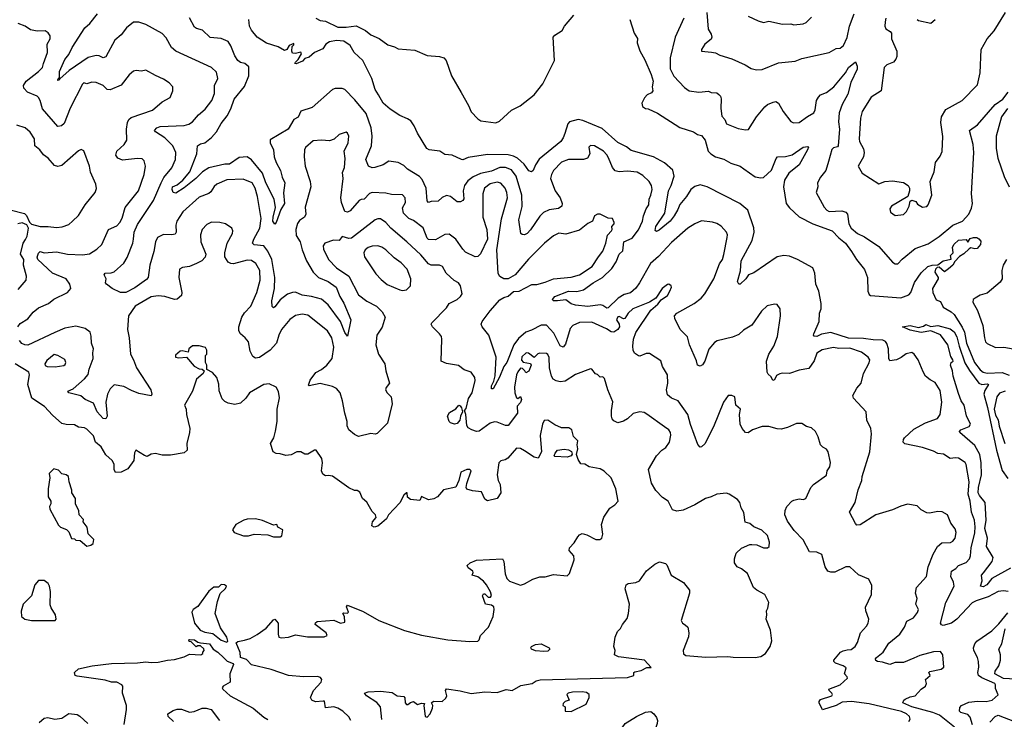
# Model space of a CAD drawing. Extents: x 1690054 to 1842981, y 782881 to 914114.
# Tile 559 of 656: x 1803037 to 1810210, y 840625 to 845723. Entities that reach past the tile are written whole.
import ezdxf

# ---------------------------------------------------------------- set-up
doc = ezdxf.new("R2010")
doc.units = 0

msp = doc.modelspace()

# ---------------------------------------------------------------- linework, layer by layer
at = {"layer": '0CON10XD'}
for points in [[(1803865.2, 844125), (1803870.6, 844175), (1803895, 844229.6), (1804012.5, 844405), (1804067, 844535), (1804087.8, 844572.2), (1804145.6, 844644.4), (1804172.1, 844705), (1804175.4, 844755), (1804151.5, 844805), (1804095, 844863.2), (1804025.8, 844905), (1804019.2, 844915), (1804035.8, 844935), (1804061.2, 844945), (1804235, 844951.5), (1804269.2, 844960.8), (1804295, 844977.8), (1804339.1, 845030.9), (1804387.5, 845072.5), (1804437.3, 845135), (1804455.6, 845185), (1804455.4, 845245), (1804481.4, 845295), (1804471.1, 845341.1), (1804433.8, 845373.8), (1804173.3, 845493.3), (1804141.7, 845521.7), (1804105, 845591.2), (1804075, 845622.5), (1803955, 845687.5), (1803905, 845705.7), (1803865, 845704.3), (1803815.3, 845664.7), (1803775, 845612.9), (1803730.8, 845575), (1803665, 845453.3), (1803645, 845445.8), (1803615, 845460.7), (1803595, 845463.3), (1803535, 845448.8), (1803396.2, 845353.8), (1803328.3, 845291.7), (1803325, 845282.5), (1803315, 845280), (1803313.8, 845285), (1803327.5, 845302.5), (1803325.8, 845345), (1803366.3, 845433.6), (1803395, 845469.2), (1803420.2, 845519.8), (1803512.4, 845665), (1803547.3, 845695), (1803604.5, 845765)], [(1808043.7, 845776.3), (1808053.3, 845655), (1808075, 845618.8), (1808079.4, 845595), (1808075, 845582), (1808028, 845545), (1808003.8, 845505), (1808003.3, 845495), (1808076.1, 845486.1), (1808105, 845481.2), (1808137.5, 845465), (1808225, 845437.1), (1808321.2, 845395), (1808365, 845367.5), (1808405, 845358), (1808445, 845359.2), (1808565, 845410), (1808685, 845421.9), (1808735, 845440), (1808935, 845484.4), (1808985, 845513.1), (1809015, 845515.6), (1809038.2, 845535), (1809065, 845592.5), (1809082.4, 845675), (1809115.4, 845765)], [(1809345.6, 845735), (1809342.2, 845707.8), (1809340, 845675), (1809345.8, 845655.8), (1809377.9, 845637.9), (1809387.5, 845625), (1809388.1, 845585), (1809425.8, 845495), (1809426, 845455), (1809418.8, 845435), (1809402, 845415), (1809354.6, 845395.4), (1809334.4, 845375), (1809311.9, 845205), (1809240.6, 845159.4), (1809174.3, 845055), (1809161.1, 845005), (1809151.8, 844855), (1809155.6, 844835), (1809183, 844783), (1809188.5, 844755), (1809183.1, 844725), (1809144.2, 844655), (1809174, 844605), (1809295, 844527.5), (1809340, 844545), (1809395, 844548), (1809475, 844536), (1809510, 844515), (1809518.8, 844495), (1809518.8, 844475), (1809507.5, 844435), (1809387.5, 844365), (1809376.7, 844345), (1809381.7, 844321.7), (1809415, 844296.7), (1809475, 844302.9), (1809498.2, 844325), (1809517.8, 844365), (1809525, 844400), (1809535, 844407.5), (1809565, 844397.5), (1809578.3, 844378.3), (1809615, 844356.2), (1809645, 844362.9), (1809655.8, 844375), (1809681.2, 844445), (1809670, 844545), (1809698, 844615), (1809708.3, 844681.7), (1809742.1, 844727.9), (1809756.2, 844763.8), (1809762.8, 844872.8), (1809747.7, 844975), (1809752.7, 845015), (1809785, 845067.8), (1809904, 845135), (1810015, 845248), (1810033.6, 845335), (1810041.2, 845505), (1810084.4, 845585), (1810136.6, 845643.4), (1810219.5, 845775)], [(1803024.3, 843485), (1803039.8, 843510.2), (1803095, 843542.9), (1803135, 843591.2), (1803175, 843624.5), (1803245.7, 843655), (1803285, 843685.5), (1803385, 843734.5), (1803409.2, 843765), (1803402.9, 843795), (1803375.8, 843835), (1803275, 843875.9), (1803169.2, 843975), (1803163.8, 843993.8), (1803175, 844021.2), (1803185, 844033.3), (1803215, 844024.3), (1803305, 844030.9), (1803385.5, 844014.5), (1803495, 844010), (1803545, 844017.8), (1803597.8, 844052.2), (1803634.2, 844085), (1803685, 844193.8), (1803745, 844220), (1803765.4, 844244.6), (1803783.8, 844276.2), (1803805, 844355.8), (1803901.5, 844475), (1803943.5, 844595), (1803952.9, 844655), (1803943.8, 844695), (1803928.6, 844708.6), (1803895, 844711.1), (1803785, 844699.5), (1803752.5, 844715), (1803737.8, 844735), (1803743.8, 844765), (1803799.1, 844815), (1803817.5, 844845), (1803814.5, 844925), (1803821.1, 844975), (1803831.9, 844995), (1803850, 845010), (1804003.3, 845065), (1804075, 845123.8), (1804132.7, 845157.3), (1804153.3, 845205), (1804153.3, 845235), (1804125, 845263.8), (1804085, 845290.8), (1804025, 845316.2), (1803955, 845356.7), (1803925, 845348.8), (1803885, 845354.2), (1803865, 845348), (1803835, 845321.2), (1803775, 845246), (1803695, 845212), (1803675, 845214.3), (1803645, 845242.9), (1803594.2, 845265.8), (1803561.2, 845268.8), (1803525, 845256.7), (1803505, 845262.5), (1803495, 845252.5), (1803405, 845078.8), (1803362, 844968), (1803341.3, 844948.7), (1803315.8, 844944.2), (1803203.5, 845073.5), (1803187.2, 845135), (1803175, 845156.2), (1803165, 845165.3), (1803094, 845194), (1803067, 845225), (1803065.3, 845245), (1803085, 845274.5), (1803175, 845345.6), (1803202.2, 845375), (1803209.5, 845405), (1803240.5, 845485), (1803236.9, 845545), (1803259.2, 845585), (1803258, 845605), (1803245, 845627.5), (1803223, 845643), (1803165, 845639.2), (1803115, 845650.6), (1803077.4, 845677.4), (1803025, 845696.1)], [(1807325.5, 844715.5), (1807315, 844739.2), (1807290, 844765), (1807225, 844804.2), (1807194, 844806), (1807183.8, 844795), (1807190, 844745), (1807173.3, 844715), (1807145, 844705.5), (1807035.5, 844704.5), (1806985, 844684.3), (1806925.5, 844625), (1806910.8, 844595), (1806904.6, 844565), (1806938.9, 844475), (1806974.6, 844424.6), (1806988.1, 844385), (1806987.5, 844365), (1806962.1, 844347.9), (1806893.1, 844336.9), (1806852.1, 844317.9), (1806825, 844291.4), (1806758.8, 844191.2), (1806735, 844165.6), (1806715, 844154.3), (1806697, 844157), (1806688, 844165), (1806673.6, 844265), (1806697.1, 844362.9), (1806695.3, 844445), (1806652.7, 844582.7), (1806618.6, 844628.6), (1806577, 844647), (1806535, 844645.2), (1806475, 844619.4), (1806395, 844601.7), (1806340.9, 844579.1), (1806301.7, 844548.3), (1806277.2, 844515), (1806268, 844475), (1806271.3, 844418.7), (1806264.4, 844405.6), (1806247.5, 844395), (1806225, 844395.7), (1806175, 844434.6), (1806145, 844441.2), (1806115, 844428.2), (1806085, 844400), (1806035, 844397.5), (1806015, 844390.6), (1806004.1, 844404.1), (1805998.2, 844495), (1805968.3, 844558.3), (1805950, 844580), (1805861.9, 844635), (1805835, 844660), (1805795, 844682.2), (1805725, 844691.9), (1805685, 844665.7), (1805625, 844645.6), (1805604.5, 844644.5), (1805578.8, 844655), (1805557.5, 844705), (1805600.4, 844805), (1805605.3, 844875), (1805596.5, 844935), (1805559.9, 845039.9), (1805479.1, 845139.1), (1805404.5, 845214.5), (1805385, 845222.5), (1805335, 845220.9), (1805316.1, 845213.9), (1805167.2, 845082.8), (1805084.2, 845055.8), (1805066.5, 845013.5), (1805033.4, 844996.6), (1804992.1, 844925), (1804862.4, 844847.6), (1804860.9, 844825), (1804885.5, 844775), (1804890, 844725), (1804905, 844682.9), (1804937.3, 844625), (1804948.6, 844575), (1804967.8, 844535), (1804958.1, 844461.9), (1804965.3, 844384.7), (1804939.3, 844340.7), (1804905.5, 844245), (1804895, 844232.9), (1804881.2, 844255), (1804882.9, 844285), (1804900.3, 844355), (1804890.7, 844415), (1804830.4, 844535), (1804804.7, 844605), (1804725, 844701.8), (1804695, 844723.2), (1804635, 844720), (1804565, 844670.7), (1804530.6, 844669.4), (1804415, 844642.8), (1804368.5, 844615), (1804319.1, 844565), (1804235, 844498.5), (1804175, 844460), (1804155, 844463.8), (1804146.5, 844485), (1804148.9, 844505), (1804185, 844520.6), (1804225.7, 844555), (1804276, 844614), (1804326.4, 844745), (1804331.4, 844805), (1804355, 844819.5), (1804385, 844826.7), (1804434.6, 844865.4), (1804469.4, 844905), (1804505, 844967.5), (1804547.9, 845022.1), (1804575.8, 845074.2), (1804598.1, 845145), (1804675, 845236), (1804705.6, 845315), (1804705, 845380), (1804677.5, 845405), (1804645, 845410.8), (1804625, 845426), (1804605, 845459.2), (1804575, 845533.3), (1804555, 845563.3), (1804505.3, 845585.3), (1804425, 845594.4), (1804368, 845648), (1804325, 845660), (1804310, 845670), (1804275, 845736.7)], [(1807008.2, 844895), (1806997.2, 844862.8), (1806978, 844835), (1806822, 844708), (1806793.9, 844666.1), (1806776.7, 844625), (1806765, 844614.3), (1806745, 844620.8), (1806711, 844671), (1806663.9, 844713.9), (1806635, 844728.7), (1806595, 844738.7), (1806445, 844742), (1806305, 844719.5), (1806265, 844702), (1806255, 844703.8), (1806187, 844737), (1806135, 844740.8), (1806096.4, 844766.4), (1806020, 844775), (1806002.5, 844785), (1805935, 844896.7), (1805910.9, 844950.9), (1805885.5, 844985.5), (1805861.7, 845001.7), (1805805, 845024), (1805735, 845071.2), (1805685.7, 845115.7), (1805651.4, 845175), (1805625.7, 845215.7), (1805603.1, 845295), (1805537.1, 845427.1), (1805474.5, 845484.5), (1805444.2, 845534.2), (1805398, 845568), (1805345, 845572.9), (1805295, 845562.3), (1805266.1, 845543.9), (1805245, 845510), (1805185, 845484.4), (1805145, 845450), (1805115, 845441.2), (1805098.1, 845421.9), (1805050.8, 845400.8), (1805042, 845405), (1805046.2, 845415), (1805066.5, 845433.5), (1805090, 845475), (1805085, 845487.5), (1805045, 845476.7), (1805025, 845480), (1805020, 845495), (1805022.5, 845527.5), (1805035, 845540), (1805035, 845550), (1805000, 845535), (1804983, 845507), (1804965, 845500), (1804920, 845525), (1804835, 845551.2), (1804767.5, 845595), (1804725, 845646.7), (1804710, 845675), (1804705.8, 845725.8)], [(1805195, 845734), (1805225, 845718), (1805265, 845712), (1805355, 845670), (1805415, 845669.3), (1805488.7, 845678.7), (1805555.4, 845645.4), (1805595, 845612.9), (1805656.6, 845586.6), (1805719.2, 845539.2), (1805766.6, 845526.6), (1805795, 845510), (1805915, 845502.2), (1806005, 845463.3), (1806095, 845455.6), (1806127.5, 845445), (1806143.8, 845425), (1806182, 845315), (1806253.6, 845193.6), (1806307.3, 845097.3), (1806325, 845051.2), (1806375, 845000), (1806396.7, 844986.7), (1806505, 844972.5), (1806533.1, 844985), (1806620.8, 845065), (1806683.6, 845096.4), (1806785, 845176.2), (1806847.5, 845255), (1806932.9, 845425), (1806924.4, 845595.6), (1806935, 845610), (1806988, 845645), (1807005.6, 845675), (1807072.8, 845757.2)], [(1807481.2, 845725), (1807513.8, 845625), (1807537.3, 845587.3), (1807536, 845555), (1807555, 845497.5), (1807591.7, 845431.7), (1807636.2, 845325), (1807650.7, 845275), (1807644.6, 845234.6), (1807649.2, 845205), (1807639.4, 845190.6), (1807608, 845175), (1807588.6, 845155), (1807570, 845115), (1807575, 845090), (1807595, 845076.2), (1807615, 845074), (1807682.8, 845042.8), (1807845, 844938.6), (1807945.6, 844905.6), (1807975, 844887.5), (1808005, 844878.6), (1808030, 844845), (1808052.5, 844765), (1808072.9, 844745), (1808105, 844723.6), (1808166.2, 844706.2), (1808217.3, 844677.3), (1808285.3, 844655.3), (1808313.3, 844636.7), (1808395, 844577.3), (1808435, 844570), (1808455, 844574.5), (1808513.3, 844626.7), (1808547.2, 844712.8), (1808556.4, 844723.6), (1808615, 844725.4), (1808665, 844738.8), (1808745, 844793.8), (1808778.8, 844798.8), (1808783.3, 844795), (1808777.1, 844775), (1808714.2, 844665), (1808639.1, 844605), (1808608.2, 844555), (1808600.9, 844505), (1808621.2, 844385), (1808645, 844352.2), (1808715, 844287.3), (1808815.7, 844235.7), (1808955.2, 844185.2), (1809003.3, 844133.3), (1809053.7, 844093.7), (1809097.7, 844035), (1809133.1, 843975), (1809191.9, 843901.9), (1809212.3, 843845), (1809214.6, 843745), (1809225, 843721.2), (1809235, 843714.2), (1809455, 843697.5), (1809515, 843718), (1809528, 843735), (1809555, 843807.1), (1809605, 843878.1), (1809652.9, 843925), (1809685, 843935.5), (1809725, 843936), (1809765, 843967.1), (1809822.5, 843977.5), (1809817.5, 844005), (1809837.5, 844025), (1809831.5, 844065), (1809845, 844088.1), (1809875, 844116.4), (1809931.7, 844121.7), (1809945, 844102.5), (1809961.7, 844128.3), (1809985, 844135.7), (1810010, 844135), (1810025, 844127.5), (1810038.3, 844108.3), (1810037.5, 844085), (1810012.5, 844055), (1809995, 844052.5), (1809965, 844060), (1809955, 844054), (1809915, 844016.9), (1809882.5, 843997.5), (1809848.8, 843961.2), (1809834, 843935), (1809802.6, 843907.4), (1809775, 843886), (1809735, 843918.8), (1809721.7, 843918.3), (1809708, 843905), (1809704.4, 843884.4), (1809728.8, 843845), (1809728.8, 843835), (1809687.5, 843765), (1809688.1, 843735), (1809712.3, 843682.3), (1809745, 843668.9), (1809765, 843627.5), (1809823.5, 843595), (1809845, 843574.6), (1809903.6, 843483.6), (1809920.7, 843445), (1809934.2, 843365), (1809993, 843225), (1810035, 843170.7), (1810055, 843154.1), (1810085, 843148.4), (1810195, 843152.6), (1810245, 843132.4)], [(1807875.5, 845735), (1807812.5, 845595), (1807775.4, 845444.6), (1807775.4, 845365), (1807801.5, 845311.5), (1807880.2, 845230.2), (1807915, 845204.4), (1807985, 845195.6), (1808055, 845201.4), (1808075, 845191.9), (1808115, 845189.4), (1808129.3, 845179.3), (1808142, 845165), (1808147.3, 845147.3), (1808143.6, 845076.4), (1808151.5, 845021.5), (1808172.9, 844995), (1808185, 844964.3), (1808271.4, 844931.4), (1808325, 844920), (1808346.3, 844923.7), (1808404.3, 845015), (1808465, 845088.8), (1808485, 845106), (1808525, 845121.2), (1808545, 845126.7), (1808565, 845116), (1808598, 845055), (1808655, 844980.8), (1808675, 844972.9), (1808715, 844973.8), (1808775, 845018.6), (1808821.9, 845045), (1808832.5, 845067.5), (1808841.5, 845135), (1808855, 845159.2), (1808871.2, 845175), (1808915, 845193.5), (1808967.8, 845235), (1809053.3, 845335), (1809075, 845375.8), (1809126, 845416), (1809138.1, 845385), (1809137.2, 845362.8), (1809092.1, 845265), (1809069.3, 845180.7), (1809029.7, 845105), (1809007.3, 845045), (1809002.1, 844977.9), (1809009.2, 844925), (1809000, 844805), (1808993.8, 844796.2), (1808965, 844789.2), (1808953.8, 844776.2), (1808929.6, 844690.4), (1808909.1, 844625), (1808870.6, 844575), (1808850, 844535), (1808851.9, 844505), (1808840, 844465), (1808898.3, 844358.3), (1808917.5, 844335), (1808935, 844324.5), (1809025, 844330), (1809055, 844320.8), (1809068.6, 844305), (1809077.5, 844235), (1809093, 844203), (1809141.4, 844165), (1809190.6, 844140.6), (1809295, 844069.5), (1809395, 843955.8), (1809413.6, 843943.6), (1809435, 843944.3), (1809465, 843978.5), (1809559.2, 844055), (1809655, 844089.4), (1809736.4, 844143.6), (1809834.7, 844225.3), (1809905, 844254.5), (1809951.1, 844305), (1809970.9, 844349.1), (1809977.3, 844385), (1809970.9, 844455), (1809987.1, 844755), (1809982.2, 844815), (1809956.2, 844915), (1810015, 844957.1), (1810143.1, 845105), (1810198.8, 845145), (1810236.7, 845195)], [(1808345, 845748), (1808415.8, 845715.8), (1808455, 845704), (1808495, 845712.5), (1808595, 845691.2), (1808653.6, 845693.6), (1808675.9, 845685.9), (1808745, 845694), (1808767.3, 845702.7), (1808805, 845741.2)], [(1809575, 845724.2), (1809585, 845716.9), (1809675, 845698.9), (1809705, 845724)], [(1810233.1, 845075), (1810190, 845015), (1810149.5, 844875), (1810151.5, 844785), (1810163.4, 844715), (1810209.2, 844580.8), (1810246.4, 844506.4)], [(1810236.8, 841556.8), (1810205, 841561.1), (1810165, 841555.5), (1810092.6, 841517.4), (1810005, 841488.6), (1809975, 841472.4), (1809865, 841355.5), (1809825, 841326.2), (1809765, 841308), (1809752, 841312), (1809746, 841325), (1809783.3, 841475), (1809843.3, 841595), (1809838.5, 841625), (1809820.9, 841665), (1809824.4, 841705), (1809856.3, 841723.7), (1809875, 841746.2), (1809932.7, 841767.3), (1809956.5, 841795), (1809963.8, 841815), (1809967.7, 841875), (1809995.2, 841984.8), (1809996.6, 842026.6), (1809993.8, 842075), (1809970.8, 842135), (1809961.1, 842215), (1809946.6, 842265), (1809953.4, 842355), (1809932.1, 842482.1), (1809925, 842495.8), (1809875, 842528.1), (1809855, 842531.4), (1809815, 842526), (1809767, 842557), (1809725, 842562.9), (1809695, 842580), (1809613.3, 842605), (1809485, 842631.4), (1809473.3, 842643.3), (1809474.5, 842665), (1809481.5, 842675), (1809551.7, 842738.3), (1809635, 842785.5), (1809724, 842816), (1809743.5, 842845), (1809755.6, 842935), (1809742.1, 843022.1), (1809705, 843078.8), (1809668.5, 843098.5), (1809635.6, 843125.6), (1809618, 843158), (1809582.9, 843245), (1809552.5, 843285), (1809535, 843297.1), (1809495, 843288.9), (1809459.4, 843260.6), (1809425, 843243.3), (1809375, 843236), (1809367.5, 843255), (1809366, 843325), (1809355, 843363.3), (1809345, 843376.9), (1809325, 843388.2), (1809255, 843390.2), (1809185, 843400.5), (1809075, 843401.8), (1808945, 843444), (1808877.9, 843432.1), (1808845, 843414.1), (1808825, 843417.1), (1808820, 843425), (1808823.1, 843435), (1808860.4, 843525), (1808863.6, 843585), (1808876.2, 843615), (1808876.4, 843655), (1808858.8, 843745), (1808837.9, 843795), (1808828.6, 843875), (1808814.1, 843914.1), (1808704.2, 843975), (1808645, 844001.1), (1808604.7, 844005.3), (1808555.3, 843994.7), (1808385, 843878.1), (1808345.8, 843864.2), (1808328, 843835), (1808285, 843796.7), (1808275, 843796.7), (1808266.2, 843815), (1808287.7, 843892.3), (1808293.5, 843965), (1808372.7, 844115), (1808387.7, 844175), (1808385.9, 844205.9), (1808342.5, 844335), (1808283.1, 844385), (1808045.3, 844505.3), (1807995, 844518.9), (1807955, 844507.5), (1807925.2, 844484.8), (1807895, 844435.6), (1807845, 844376.7), (1807830.7, 844340.7), (1807805, 844293.6), (1807775, 844255.4), (1807695, 844188.5), (1807675, 844179.2), (1807667, 844187), (1807671.5, 844215), (1807737.5, 844312.5), (1807763.5, 844475), (1807782.9, 844515), (1807804, 844584), (1807795, 844626.9), (1807735, 844679.2), (1807655, 844724.1), (1807491.2, 844771.2), (1807457, 844797), (1807395, 844828.5), (1807279.6, 844929.6), (1807139.2, 844989.2), (1807105, 844995.3), (1807041.7, 844978.3), (1807029.4, 844965), (1807008.2, 844895)], [(1802967.6, 844337.6), (1803071.3, 844311.3), (1803086.6, 844296.6), (1803108, 844248), (1803122.5, 844232.5), (1803185, 844215.6), (1803245, 844216.7), (1803305, 844209.1), (1803346.3, 844213.7), (1803395, 844230), (1803422.5, 844255), (1803465, 844296.2), (1803514, 844375), (1803585.8, 844464.2), (1803595.8, 844494.2), (1803592.5, 844525), (1803552.7, 844612.7), (1803545.8, 844655), (1803505, 844767.5), (1803485, 844776.2), (1803465, 844768.8), (1803345, 844660), (1803315, 844653.6), (1803290.8, 844660.8), (1803245, 844714.3), (1803209.1, 844739.1), (1803184.4, 844774.4), (1803148, 844805), (1803144.2, 844855), (1803113.4, 844903.4), (1803076.2, 844935), (1803015, 844954.4)], [(1809515, 840608), (1809523.1, 840625), (1809519.4, 840645), (1809496.5, 840665), (1809460.4, 840680.4), (1809225, 840737), (1809096.6, 840753.4), (1809029.6, 840750.4), (1808983.8, 840725), (1808885, 840693.3), (1808861.2, 840745), (1808861.2, 840755), (1808871.7, 840768.3), (1808953.6, 840796.4), (1808957.5, 840805), (1808953.3, 840815), (1808933.3, 840835), (1808932.5, 840845), (1809013.3, 840875), (1809066.7, 840925), (1809066.2, 840935), (1809046.2, 840955), (1809058.8, 840998.8), (1809036, 841015), (1808980, 841035), (1808968.6, 841045), (1808966.9, 841055), (1809017, 841113), (1809035, 841124.3), (1809065, 841130), (1809095, 841133.3), (1809122.9, 841155), (1809140.6, 841185), (1809162, 841255), (1809206.8, 841303.2), (1809218, 841325), (1809222, 841355), (1809201.2, 841415), (1809198.3, 841441.7), (1809242.5, 841535), (1809245, 841600), (1809222.5, 841645), (1809146.4, 841676.4), (1809085, 841736.2), (1809055, 841736), (1808975, 841697.1), (1808945, 841697.1), (1808924.5, 841704.5), (1808905.8, 841735), (1808881.4, 841825), (1808845, 841842.5), (1808790, 841845), (1808745, 841932), (1808680.1, 842000.1), (1808629.4, 842069.4), (1808610.4, 842115), (1808612.6, 842147.4), (1808624.4, 842175), (1808662, 842215), (1808677.4, 842222.6), (1808715, 842231.1), (1808745, 842226), (1808763.3, 842235), (1808800.8, 842315), (1808818.8, 842335), (1808913.8, 842405), (1808920, 842435), (1808938, 842465), (1808943.6, 842496.4), (1808925.8, 842575), (1808914.2, 842594.2), (1808887.7, 842607.7), (1808870, 842625), (1808853.9, 842683.9), (1808835, 842723.3), (1808805, 842750), (1808768.3, 842758.3), (1808735, 842781.2), (1808695, 842780.8), (1808629.7, 842750.3), (1808585, 842740), (1808555, 842741.9), (1808495, 842759.5), (1808445, 842758.9), (1808375, 842733.3), (1808345, 842711.4), (1808325, 842714.4), (1808300, 842745), (1808285.6, 842775), (1808280.8, 842845), (1808288.2, 842885), (1808254, 842915), (1808247.5, 842975), (1808225, 842985.3), (1808197.5, 842985), (1808163, 842937), (1808091.6, 842755), (1808028.5, 842631.5), (1808005, 842610), (1807995, 842609.2), (1807976.5, 842626.5), (1807923.1, 842773.1), (1807905, 842846.7), (1807834.4, 842945), (1807786, 842966), (1807755, 842988.8), (1807747.9, 843025), (1807758.9, 843075), (1807756.9, 843135), (1807720, 843195), (1807707.4, 843237.4), (1807625, 843291.4), (1807599.7, 843290.3), (1807555, 843272), (1807545, 843273.8), (1807515, 843292.5), (1807506.1, 843316.1), (1807502.9, 843345), (1807508.6, 843395), (1807525.4, 843444.6), (1807633.8, 843606.2), (1807685, 843651.2), (1807709.2, 843680.8), (1807755, 843712.5), (1807774, 843745), (1807786.2, 843775), (1807783.3, 843785), (1807765, 843796.7), (1807755, 843793.3), (1807716.7, 843765), (1807670, 843695), (1807625.6, 843664.4), (1807504.3, 843615), (1807469.4, 843585), (1807445, 843546.2), (1807435, 843543.3), (1807405, 843560.8), (1807395, 843557.5), (1807383.8, 843535), (1807403.3, 843505), (1807406, 843485), (1807393.3, 843466.7), (1807365, 843445.4), (1807345, 843449.3), (1807311.1, 843471.1), (1807205, 843518.8), (1807114.3, 843515.7), (1807066.2, 843493.8), (1807047.4, 843472.6), (1807012.3, 843357.7), (1806995, 843337.5), (1806975, 843347.5), (1806928.3, 843438.3), (1806875, 843496.8), (1806835, 843497.5), (1806765, 843459.7), (1806725, 843447.3), (1806670.6, 843399.4), (1806635.5, 843355), (1806586.8, 843225), (1806564.4, 843195), (1806531.7, 843118.3), (1806486.6, 843033.4), (1806475, 843033.3), (1806475, 843056.2), (1806491.5, 843088.5), (1806501.6, 843128.4), (1806507.7, 843265), (1806455, 843423.3), (1806406, 843485), (1806398.8, 843505), (1806405.9, 843524.1), (1806465, 843602.5), (1806535, 843680.9), (1806565, 843699.4), (1806595, 843708.6), (1806635, 843742.2), (1806675, 843745.6), (1806767.2, 843792.8), (1806805, 843794.7), (1806865, 843809.7), (1806925, 843834.2), (1807053.6, 843846.4), (1807115.8, 843865), (1807206.7, 843925), (1807254.1, 843995.9), (1807285, 844036.2), (1807306.7, 844095), (1807318, 844152), (1807349.2, 844185), (1807354, 844195), (1807351.2, 844215), (1807368, 844235), (1807368.8, 844245), (1807355, 844273.3), (1807325, 844276.7), (1807266.4, 844306.4), (1807245, 844305.7), (1807224, 844295), (1807210, 844255), (1807175, 844238), (1807115, 844190.6), (1807015, 844160.5), (1806965, 844168.2), (1806925, 844148.1), (1806860, 844095), (1806742.5, 843977.5), (1806645.3, 843864.7), (1806595.4, 843834.6), (1806563.8, 843833.8), (1806535, 843851.9), (1806523.5, 843873.5), (1806512.7, 844047.3), (1806546.9, 844273.1), (1806589.6, 844425), (1806586.7, 844465), (1806574.7, 844494.7), (1806541.9, 844531.9), (1806515, 844540.4), (1806465, 844527.5), (1806421.8, 844495), (1806410, 844455), (1806411.1, 844285), (1806438.9, 844195), (1806444.3, 844125), (1806395, 844018), (1806375, 843997.1), (1806355.8, 843994.2), (1806285, 844030), (1806265, 844050), (1806214, 844125), (1806165, 844161.4), (1806135, 844158.1), (1806065, 844119.4), (1806015, 844122.1), (1806005, 844131.8), (1805975, 844206.7), (1805905, 844260.5), (1805870.8, 844275), (1805832.6, 844312.6), (1805826.6, 844353.4), (1805847.8, 844392.2), (1805844.4, 844424.4), (1805825, 844447.1), (1805745, 844448.5), (1805705, 844459.6), (1805605, 844464.4), (1805585, 844456.9), (1805547.5, 844415), (1805525, 844413.5), (1805511.1, 844405), (1805445, 844330), (1805425, 844320.6), (1805405, 844326.2), (1805380.7, 844390.7), (1805376.8, 844425), (1805392.8, 844565), (1805389.1, 844610.9), (1805403.2, 844646.8), (1805408.7, 844711.3), (1805400.8, 844765), (1805430.5, 844825), (1805434, 844875), (1805425, 844897.5), (1805415, 844903.3), (1805365, 844886.2), (1805326.7, 844853.3), (1805295, 844840), (1805235, 844844.5), (1805175, 844840.8), (1805119.1, 844790.9), (1805112.2, 844775), (1805110, 844725), (1805117.5, 844655), (1805152.5, 844545), (1805157.1, 844505), (1805117, 844357), (1805122.5, 844305), (1805110.6, 844285), (1805075, 844260), (1805060.8, 844239.2), (1805048.2, 844195), (1805051.7, 844151.7), (1805080.4, 844105), (1805095.3, 844045), (1805126.3, 843965), (1805174, 843884), (1805214.8, 843844.8), (1805285, 843815.9), (1805341.2, 843775), (1805369.2, 843705), (1805398.5, 843658.5), (1805448, 843535), (1805425, 843416.7), (1805405, 843444), (1805373.4, 843523.4), (1805284.5, 843645), (1805235, 843686.9), (1805162, 843705), (1805095, 843715.6), (1805045, 843736.6), (1805025, 843736.2), (1804988.1, 843721.9), (1804935, 843681.9), (1804895, 843630), (1804885, 843624.3), (1804875, 843633.3), (1804874.7, 843675), (1804892.4, 843765), (1804896.3, 843845), (1804874.8, 843974.8), (1804845, 844035.6), (1804816.5, 844076.5), (1804745, 844083.3), (1804733.9, 844095), (1804742.4, 844125), (1804786.1, 844205), (1804795.3, 844275), (1804770.3, 844435), (1804752.3, 844495), (1804731.1, 844535), (1804665, 844560.4), (1804545, 844555.4), (1804473.1, 844525), (1804453.3, 844506.7), (1804430.1, 844469.9), (1804415, 844456.1), (1804345, 844429.6), (1804225, 844322.7), (1804180.8, 844255), (1804174.7, 844225), (1804177.3, 844175), (1804168.8, 844161.2), (1804145, 844154.4), (1804085, 844157.1), (1804040.9, 844135), (1804025.3, 844104.7), (1804013.6, 844035), (1803985.4, 843935), (1803971.9, 843845), (1803960, 843830), (1803875, 843769.6), (1803810.8, 843735), (1803771.9, 843735), (1803711.1, 843765), (1803668.8, 843795), (1803661.2, 843805), (1803666.2, 843835), (1803652, 843865), (1803660, 843875), (1803702.5, 843877.5), (1803725, 843885.5), (1803795, 843948.1), (1803820.4, 843989.6), (1803860, 844095), (1803865.2, 844125)], [(1809848.1, 840568.1), (1809738.8, 840655), (1809688.9, 840675), (1809535.7, 840715), (1809470, 840745), (1809478.8, 840765), (1809488.5, 840771.5), (1809525, 840788.5), (1809560, 840795), (1809605, 840843.8), (1809636.7, 840865), (1809644, 840885), (1809636.7, 840915), (1809670, 840945), (1809658.8, 840965), (1809667, 840973), (1809749.5, 840990.5), (1809769.4, 841005), (1809760.8, 841095), (1809745, 841120), (1809695, 841117.1), (1809595, 841090), (1809551.3, 841071.3), (1809475, 841039.7), (1809415, 841039.1), (1809375.2, 841025.2), (1809321.5, 841041.5), (1809285.6, 841045.6), (1809275, 841053.3), (1809272.5, 841065), (1809277.5, 841075), (1809327.8, 841115), (1809369.5, 841180.5), (1809448.5, 841245), (1809482.5, 841295), (1809499.8, 841340.2), (1809548.8, 841365), (1809577.7, 841402.3), (1809583.5, 841425), (1809565.5, 841465), (1809575.6, 841505), (1809563.8, 841545), (1809570.5, 841585), (1809641.9, 841665), (1809656.2, 841735), (1809692.1, 841827.9), (1809724, 841885), (1809755, 841910.8), (1809816.8, 841913.2), (1809835, 841924), (1809852.5, 841945), (1809859.2, 841985), (1809852.7, 842012.7), (1809820.8, 842055), (1809795, 842113.8), (1809757.4, 842137.4), (1809725, 842139.4), (1809665, 842126.9), (1809645, 842130), (1809605, 842152.5), (1809575, 842180.8), (1809505, 842192.5), (1809455, 842179.2), (1809395, 842150.8), (1809275, 842114.4), (1809158.7, 842041.3), (1809135, 842039.2), (1809125, 842052.5), (1809082.9, 842135), (1809122.9, 842205), (1809145, 842297.5), (1809172.5, 842365), (1809174.4, 842395), (1809229.5, 842575), (1809242.5, 842705), (1809238, 842745), (1809208, 842805), (1809203.8, 842865), (1809110, 842965), (1809107.5, 842985), (1809135, 843038.8), (1809167.1, 843075), (1809182.9, 843145), (1809225, 843222.5), (1809229.5, 843245), (1809217.5, 843265), (1809169.2, 843299.2), (1809085, 843329.5), (1809005, 843327.5), (1808964.6, 843335.4), (1808882.3, 843317.7), (1808845, 843293.1), (1808825, 843238), (1808785, 843181.1), (1808715, 843168.1), (1808645, 843144.5), (1808595, 843146.6), (1808575, 843141.4), (1808550.8, 843129.2), (1808535, 843099.2), (1808523.2, 843093.2), (1808510.8, 843120.8), (1808489.7, 843139.7), (1808482.5, 843155), (1808478, 843235), (1808494.2, 843285), (1808531.4, 843345), (1808557.1, 843415), (1808579.2, 843565), (1808576, 843615), (1808555, 843647.5), (1808535, 843650), (1808483, 843637), (1808440.9, 843599.1), (1808371.7, 843498.3), (1808309.4, 843460.6), (1808275, 843430), (1808230.3, 843409.7), (1808117.4, 843382.6), (1808098.5, 843371.5), (1808057, 843323), (1808027.1, 843235), (1808011.4, 843208.6), (1807995, 843197.5), (1807974.7, 843204.7), (1807967.1, 843237.1), (1807915.5, 843355), (1807902.3, 843412.3), (1807849.5, 843465), (1807808.9, 843545), (1807807.5, 843565), (1807824.7, 843585.3), (1807950, 843655), (1808002.5, 843695), (1808029.2, 843725), (1808094.6, 843835.4), (1808135.5, 843945), (1808157.9, 843975), (1808167.7, 844012.3), (1808191.9, 844135), (1808192.9, 844155), (1808185.5, 844175.5), (1808147.9, 844217.9), (1808115, 844238), (1808085, 844248), (1808005, 844257.1), (1807955, 844235.7), (1807905, 844202.9), (1807785, 844098.5), (1807691.7, 843998.3), (1807633.2, 843946.8), (1807552.3, 843805), (1807525, 843767.7), (1807486.9, 843733.1), (1807439.8, 843720.2), (1807396.4, 843693.6), (1807325, 843623.8), (1807315, 843621.1), (1807285, 843641.1), (1807265.4, 843645.4), (1807175, 843632.8), (1807085, 843643.2), (1807055, 843653.5), (1807015, 843681.4), (1806955, 843673.5), (1806925, 843674.4), (1806920, 843680), (1806918, 843685), (1806935, 843705.4), (1807035, 843743.9), (1807096.4, 843743.6), (1807145, 843755.3), (1807213.8, 843805), (1807283.8, 843845), (1807350.6, 843909.4), (1807381, 843959), (1807403.5, 844015), (1807431.7, 844038.3), (1807437.5, 844105), (1807498.8, 844131.2), (1807545, 844192.7), (1807574.7, 844255.3), (1807582.2, 844295), (1807601.8, 844345), (1807621.1, 844375), (1807621.5, 844415), (1807635.4, 844445), (1807643.3, 844485), (1807640, 844515), (1807622.9, 844545), (1807576.7, 844586.7), (1807535, 844611.2), (1807465, 844619.6), (1807405, 844615.5), (1807375, 844623.1), (1807355.7, 844645), (1807325.5, 844715.5)], [(1808370.7, 841899.3), (1808405.8, 841895.8), (1808455, 841874.2), (1808485.7, 841874.3), (1808495.8, 841885), (1808498.6, 841915), (1808484, 841965), (1808444.2, 842004.2), (1808385, 842028), (1808355, 842051.2), (1808321.9, 842061.9), (1808311.2, 842131.2), (1808292, 842165), (1808283.8, 842205), (1808265.6, 842225.6), (1808205, 842266.2), (1808185, 842273.8), (1808115, 842266.2), (1808075, 842246.2), (1808032.5, 842235), (1807955, 842188), (1807870.3, 842149.7), (1807825, 842142.5), (1807792, 842152), (1807760.8, 842215), (1807720, 842240), (1807671.5, 842291.5), (1807639.2, 842345), (1807618, 842445), (1807676, 842545), (1807715, 842586.2), (1807743.3, 842605), (1807770, 842645), (1807780.8, 842695), (1807778.6, 842715), (1807765, 842734), (1807735, 842755.8), (1807605, 842848.6), (1807585, 842860), (1807555, 842865.8), (1807505, 842852.9), (1807465, 842815.7), (1807435, 842798.6), (1807395, 842786.2), (1807365, 842798.8), (1807352, 842815), (1807349.2, 842835), (1807348.1, 842875), (1807357.5, 842937.5), (1807320.9, 843025), (1807297.9, 843107.9), (1807285, 843120), (1807265, 843117.5), (1807245, 843137.5), (1807231.7, 843141.7), (1807205, 843175.8), (1807195, 843177.8), (1807085, 843136.6), (1807010.4, 843089.6), (1806975, 843085.3), (1806945, 843091.2), (1806922.4, 843102.4), (1806910.7, 843125), (1806897.5, 843185), (1806895, 843262.5), (1806885, 843284), (1806875, 843290), (1806825, 843294), (1806811.2, 843288.8), (1806785, 843262.5), (1806743.6, 843293.6), (1806725.6, 843295.6), (1806695, 843266.2), (1806692.3, 843242.3), (1806705, 843227.5), (1806757, 843217), (1806762.5, 843205), (1806745, 843161.2), (1806725, 843150), (1806717.5, 843165), (1806700.7, 843180.7), (1806685, 843183.3), (1806665, 843158), (1806656.1, 843135), (1806641.7, 843045), (1806644, 843004), (1806655, 842967.5), (1806665, 842962.5), (1806685, 842977.5), (1806693.3, 842955), (1806685, 842933.3), (1806662, 842908), (1806662.2, 842855), (1806595, 842765.6), (1806575, 842765.3), (1806515, 842790.3), (1806495, 842791.8), (1806465, 842781.9), (1806385, 842725.7), (1806365, 842723.1), (1806330, 842735), (1806305, 842748), (1806295, 842766.2), (1806287.8, 842845), (1806277.5, 842875), (1806289.2, 842890.8), (1806306.5, 842963.5), (1806334.2, 843005), (1806355.5, 843095), (1806351.9, 843115), (1806325, 843155.6), (1806275, 843171.4), (1806233.9, 843203.9), (1806145, 843216.7), (1806108, 843235), (1806113.3, 843395), (1806110, 843415), (1806095.6, 843435), (1806044.5, 843485), (1806035.6, 843505), (1806038.1, 843515), (1806147.1, 843622.9), (1806165.4, 843654.6), (1806222.9, 843685), (1806248.8, 843705), (1806260, 843725), (1806248.8, 843785), (1806232.5, 843805), (1806203.1, 843823.1), (1806144.2, 843875), (1806115.8, 843925), (1806095, 843934.5), (1806035, 843934), (1806015, 843944.6), (1805958.8, 844008.8), (1805856.7, 844105), (1805740.9, 844205), (1805705, 844244.4), (1805665, 844271.1), (1805645, 844272.2), (1805625.4, 844264.6), (1805455, 844130), (1805435, 844128.5), (1805385, 844142.5), (1805365, 844114), (1805324.1, 844115.9), (1805258.8, 844095), (1805248.2, 844075), (1805250, 844050), (1805287.1, 843975), (1805345.6, 843915), (1805435, 843853.6), (1805505, 843719.1), (1805565, 843670.9), (1805635.6, 843635), (1805678.6, 843595), (1805700, 843555), (1805678.5, 843481.5), (1805639.5, 843425), (1805631.3, 843355), (1805651.5, 843285), (1805697.5, 843215), (1805704.2, 843165), (1805731.2, 843075), (1805707.3, 843042.7), (1805702.9, 843025), (1805714, 843005), (1805744, 842975), (1805749.4, 842925), (1805717.4, 842782.6), (1805641.2, 842708.8), (1805627.5, 842702.5), (1805595, 842708), (1805505, 842686), (1805475, 842700), (1805435, 842733.8), (1805423.4, 842763.4), (1805422.9, 842795), (1805404.5, 842855), (1805388.8, 842945), (1805370.5, 843005), (1805345.9, 843035.9), (1805315, 843049.6), (1805225, 843070.9), (1805145, 843054), (1805140.6, 843060.6), (1805153.4, 843096.6), (1805195, 843152.5), (1805236.3, 843173.7), (1805275, 843205.5), (1805312.2, 843255), (1805325, 843336.7), (1805311.1, 843405), (1805279.1, 843455), (1805135, 843570), (1805095, 843577.5), (1805045, 843567.5), (1805005, 843538.9), (1804945, 843464.4), (1804925, 843424), (1804908, 843365), (1804861.1, 843315), (1804785, 843261.5), (1804755, 843256.4), (1804735, 843269.2), (1804717, 843307), (1804702.5, 843375), (1804680.6, 843405), (1804644.6, 843435), (1804633.8, 843455), (1804632.1, 843485), (1804654.6, 843555), (1804675, 843586.7), (1804720.5, 843635), (1804765, 843734), (1804787.9, 843825), (1804785.2, 843895.2), (1804756.6, 843946.6), (1804725, 843968.2), (1804695, 843969.7), (1804595, 843944.6), (1804575, 843945.6), (1804556.2, 843956.2), (1804531.9, 843995), (1804531.5, 844025), (1804549.5, 844095), (1804586.4, 844166.4), (1804590, 844185), (1804583.3, 844205), (1804535, 844235.8), (1804495.7, 844245.7), (1804435, 844247.1), (1804399.1, 844230.9), (1804365.8, 844195), (1804354.4, 844155), (1804357.5, 844105), (1804392, 844015), (1804388.3, 843991.7), (1804364.3, 843965.7), (1804325, 843945.7), (1804275, 843925.8), (1804221.7, 843918.3), (1804200, 843905), (1804195.7, 843845), (1804218.2, 843735), (1804215, 843712.5), (1804185, 843687.1), (1804165, 843684.4), (1804095, 843705.9), (1804045, 843710.8), (1803995, 843704.6), (1803877.1, 843635), (1803830, 843565), (1803823.4, 843465), (1803835.4, 843404.6), (1803843.8, 843285), (1803866.5, 843245), (1803887.8, 843185), (1803991.4, 843025), (1803998.8, 842995), (1803995, 842983.3), (1803905, 843000.3), (1803850.9, 843020.9), (1803795, 843051.2), (1803725, 843063.1), (1803695, 843034), (1803676.5, 842995), (1803663.5, 842935), (1803674.2, 842835), (1803665, 842813.3), (1803645, 842817.5), (1803602, 842865), (1803575, 842929.2), (1803513.8, 842955), (1803482.5, 842982.5), (1803394.3, 843004.3), (1803386.7, 843015), (1803426, 843034), (1803508.9, 843105), (1803535, 843138), (1803543, 843177), (1803573.2, 843255), (1803569.2, 843295), (1803575.3, 843325), (1803559.8, 843365), (1803557.9, 843417.9), (1803549.2, 843445), (1803515, 843472.7), (1803445, 843490.3), (1803364.7, 843475.2), (1803293.1, 843443.1), (1803095, 843352.5), (1803075, 843353.3), (1803053.3, 843363.3), (1803035, 843385.7)], [(1803025, 843756), (1803083.8, 843825), (1803085.9, 843854.1), (1803064.3, 843935), (1803066.8, 843976.8), (1803043.3, 844015), (1803061.2, 844095), (1803079.5, 844120.5), (1803092, 844145), (1803101.2, 844205), (1803087.7, 844227.7), (1803055, 844243.8), (1803023.9, 844236.1)], [(1805825, 843750), (1805855, 843754.2), (1805883.8, 843785), (1805887.5, 843835), (1805859.2, 843905), (1805815, 843952.2), (1805765, 843987.3), (1805705, 844047.3), (1805675, 844066.2), (1805645, 844074.6), (1805605, 844073.2), (1805575, 844062.5), (1805553.9, 844046.1), (1805542.8, 844025), (1805549.7, 843995), (1805631.4, 843871.4), (1805669.3, 843829.3), (1805712.7, 843792.7), (1805805, 843754.2), (1805825, 843750)], [(1810225, 843975.7), (1810201.1, 843935), (1810191.9, 843895), (1810193.1, 843835), (1810179.7, 843810.3), (1810085, 843730), (1810033.3, 843715), (1809996.7, 843695), (1809983.8, 843685), (1809981.2, 843665), (1810013.3, 843603.3), (1810053.1, 843495), (1810064.5, 843404.5), (1810073.1, 843375), (1810085, 843363.1), (1810145, 843334), (1810207.4, 843337.4), (1810275, 843325.5)], [(1810255, 841726.7), (1810119.8, 841650.2), (1810081.8, 841605), (1810055, 841590.8), (1810035.8, 841595), (1810048.8, 841635), (1810043.3, 841675), (1810058.1, 841691.9), (1810121.1, 841775), (1810128.4, 841805), (1810079.5, 841885), (1810088.4, 841945), (1810068.3, 842015), (1810077.2, 842075), (1810070.4, 842205), (1810028.1, 842255), (1810020.4, 842275), (1810022.8, 842315), (1810044, 842406), (1810041.6, 842495), (1810030.7, 842555), (1809995, 842620), (1809886, 842715), (1809883.1, 842723.1), (1809892.5, 842735), (1809955, 842758.6), (1809963.1, 842775), (1809935, 842836), (1809917.7, 842915), (1809895, 842945.7), (1809875, 842998.8), (1809837.2, 843125), (1809831.4, 843165), (1809818.9, 843205), (1809823.8, 843225), (1809836.2, 843235), (1809836, 843245), (1809819.1, 843269.1), (1809797.5, 843355), (1809745, 843427.8), (1809675, 843455.7), (1809605, 843443.7), (1809525, 843460.7), (1809467.5, 843485), (1809524.6, 843495.4), (1809585, 843480.5), (1809621.1, 843488.9), (1809638, 843502), (1809675, 843487.1), (1809725.7, 843494.3), (1809815, 843470), (1809845, 843448.2), (1809865, 843411.4), (1809880.2, 843345), (1809923.3, 843223.3), (1809955.9, 843165.9), (1810023.9, 843073.9), (1810045, 843065.6), (1810085, 843070), (1810095.3, 843065.3), (1810067.8, 843022.2), (1810060, 842995), (1810087.6, 842897.6), (1810152.9, 842585), (1810195, 842437.8), (1810235, 842378.5)], [(1805247.5, 840757.5), (1805192.9, 840752.9), (1805165, 840763.3), (1805154.2, 840784.2), (1805176.2, 840835), (1805231.9, 840895), (1805237.5, 840915), (1805229.1, 840929.1), (1805206.1, 840936.1), (1805104, 840934), (1804995, 840943.8), (1804868.5, 840988.5), (1804725, 841021.6), (1804689.4, 841059.4), (1804644.4, 841074.4), (1804642.6, 841112.6), (1804615, 841181.2), (1804625, 841192.9), (1804675, 841200.4), (1804715, 841213.8), (1804768, 841242), (1804831.8, 841288.2), (1804885, 841350), (1804895, 841353.8), (1804918.8, 841325), (1804918.8, 841245), (1804925, 841223.8), (1804945, 841218.6), (1804995, 841222.9), (1805045, 841239.5), (1805133.3, 841226.7), (1805254, 841226), (1805277.5, 841235), (1805268.8, 841255), (1805190, 841315), (1805192, 841328), (1805205, 841336.7), (1805325, 841346.2), (1805375, 841325.6), (1805405, 841332), (1805403.3, 841373.3), (1805390, 841395), (1805395, 841400), (1805425, 841397.5), (1805432.5, 841405), (1805418.8, 841445), (1805424, 841456), (1805539.5, 841409.5), (1805653.6, 841343.6), (1805841.2, 841271.2), (1805965, 841238.9), (1806155, 841203.8), (1806315, 841191.6), (1806373.3, 841195), (1806384, 841205), (1806394.2, 841235), (1806452.5, 841295), (1806485, 841373.3), (1806493.8, 841423.8), (1806490, 841445), (1806475, 841457.5), (1806430, 841465), (1806408.8, 841525), (1806415, 841538.8), (1806425, 841540), (1806450, 841515), (1806466.2, 841513.8), (1806473.3, 841526.7), (1806465.8, 841554.2), (1806438.2, 841605), (1806415, 841631.4), (1806375, 841662.5), (1806332.5, 841675), (1806341.2, 841695), (1806338.8, 841705), (1806305, 841727.5), (1806297.5, 841745), (1806317.5, 841765), (1806365.8, 841784.2), (1806554, 841794), (1806564.3, 841774.3), (1806574.5, 841685), (1806585, 841652), (1806605, 841630.6), (1806685, 841603.1), (1806715, 841611.4), (1806775, 841647.1), (1806825, 841662), (1806865, 841663.8), (1806925, 841680), (1807025, 841671.1), (1807042.4, 841687.6), (1807076.1, 841786.1), (1807073.3, 841815), (1807040, 841855), (1807042.5, 841875), (1807075, 841910), (1807104, 841955), (1807115, 841968.8), (1807135, 841978.8), (1807169.1, 841969.1), (1807235, 841935.8), (1807264.2, 841935.8), (1807278.8, 841945), (1807284, 841975), (1807275.9, 842044.1), (1807292.7, 842097.3), (1807335, 842162.5), (1807373, 842187), (1807397.5, 842215), (1807380.8, 842305), (1807345.8, 842385), (1807295, 842434), (1807265, 842450.8), (1807185, 842464), (1807155, 842483.3), (1807125, 842486), (1807105, 842518.8), (1807094.4, 842555), (1807102.2, 842595), (1807097.5, 842625), (1807102.5, 842655), (1807071.2, 842685), (1807060, 842735), (1807038.3, 842748.3), (1806985, 842748.8), (1806935, 842770), (1806885, 842804.4), (1806857.9, 842802.1), (1806844.3, 842775.7), (1806827.7, 842692.3), (1806838, 842575), (1806815, 842526.7), (1806785, 842535.7), (1806715, 842580.5), (1806685, 842597.5), (1806655, 842600), (1806592.6, 842527.4), (1806574.6, 842515.4), (1806542.2, 842507.8), (1806526.2, 842495), (1806515.9, 842405.9), (1806523.3, 842365), (1806536.7, 842335), (1806542.5, 842275), (1806516.1, 842233.9), (1806445, 842216.7), (1806425, 842230), (1806402.1, 842282.1), (1806335, 842288.8), (1806295, 842302.5), (1806289.2, 842315), (1806293.3, 842343.3), (1806325.8, 842435.8), (1806316.2, 842446.2), (1806295, 842446), (1806250, 842425), (1806235.8, 842365), (1806215, 842316.7), (1806124.1, 842295.9), (1806080, 842245), (1806055, 842231.2), (1806013.9, 842223.9), (1805965, 842247.5), (1805951.7, 842218.3), (1805885, 842226.9), (1805862.5, 842242.5), (1805860, 842275), (1805855, 842276.2), (1805835, 842258), (1805805, 842201.2), (1805723.8, 842115), (1805708.8, 842085), (1805675, 842057.5), (1805645, 842033.3), (1805620, 842025), (1805602.5, 842035), (1805607.5, 842065), (1805633.3, 842095), (1805630, 842115), (1805605, 842140), (1805565, 842206.2), (1805535, 842233.3), (1805515, 842281.2), (1805495, 842293.3), (1805475, 842293.3), (1805435, 842312), (1805315, 842395.7), (1805287.7, 842402.3), (1805265, 842400), (1805245, 842412), (1805235.8, 842435), (1805242, 842495), (1805238, 842525), (1805195.7, 842585.7), (1805185, 842586), (1805135, 842557.1), (1805115, 842558), (1805085, 842573.8), (1805055, 842573.3), (1805015, 842552.9), (1804975, 842547.5), (1804935, 842560), (1804905, 842562), (1804884.5, 842574.5), (1804864.4, 842635), (1804888.2, 842675), (1804900.9, 842725), (1804911.4, 842795), (1804912.9, 842885), (1804928.7, 842968.7), (1804923.4, 843013.4), (1804904.5, 843044.5), (1804855, 843068.6), (1804815.6, 843064.4), (1804710, 843005), (1804683.8, 842965), (1804645, 842928.8), (1804605, 842918), (1804555, 842928.8), (1804531.2, 842941.2), (1804511.2, 842961.2), (1804488.8, 843018.8), (1804487.7, 843067.7), (1804473.8, 843115), (1804441.7, 843151.7), (1804400, 843175), (1804400, 843205), (1804390, 843225), (1804390, 843275), (1804400, 843285), (1804400, 843315), (1804390, 843335), (1804345, 843347.5), (1804295, 843347.5), (1804270, 843325), (1804265, 843300), (1804220.7, 843310.7), (1804205, 843306.7), (1804170.7, 843279.3), (1804172.5, 843265), (1804195, 843258.5), (1804253, 843263), (1804308.2, 843198.2), (1804345, 843179.2), (1804366.7, 843176.7), (1804380, 843165), (1804372.5, 843145), (1804325, 843102.5), (1804296.2, 843015), (1804236.7, 842915), (1804250, 842885), (1804252, 842845), (1804275.8, 842745), (1804274.2, 842715), (1804254.3, 842635.7), (1804256, 842585), (1804234.3, 842565.7), (1804135, 842548.5), (1804075, 842548.6), (1804025, 842561.2), (1803994, 842556), (1803965, 842540), (1803945, 842546.7), (1803883.9, 842586.1), (1803872.3, 842567.7), (1803869.1, 842510.9), (1803825, 842450), (1803775, 842426), (1803735, 842424), (1803725.8, 842445), (1803724.4, 842485), (1803711.7, 842511.7), (1803663.2, 842553.2), (1803631.1, 842611.1), (1803590, 842645), (1803575, 842690.5), (1803525, 842740.4), (1803508.5, 842748.5), (1803464.7, 842754.7), (1803435, 842770), (1803375, 842773.1), (1803345, 842781.5), (1803275, 842841.8), (1803218.5, 842905), (1803124.3, 842965), (1803095.6, 843065), (1803108.8, 843135), (1803103.3, 843155), (1803005, 843215.5)], [(1803295, 843192.5), (1803357.8, 843202.2), (1803369.1, 843210.9), (1803374, 843225), (1803365, 843245.8), (1803315.3, 843275.3), (1803286.9, 843283.1), (1803235, 843240.8), (1803218.8, 843215), (1803222, 843202), (1803235.9, 843195.9), (1803295, 843192.5)], [(1810215.5, 843015.5), (1810175, 843002.2), (1810155.8, 842975), (1810136.4, 842885), (1810145, 842840.4), (1810165, 842806.9), (1810172.2, 842762.2), (1810213.5, 842635)], [(1806205, 842775.6), (1806174.3, 842785), (1806164.4, 842795), (1806153.9, 842833.9), (1806168.8, 842861.2), (1806213.4, 842886.6), (1806235, 842913.3), (1806245, 842910), (1806256, 842895), (1806262.5, 842865), (1806248, 842835), (1806242.9, 842805), (1806225, 842781.5), (1806205, 842775.6)], [(1807025, 842536.1), (1806935, 842540), (1806930.5, 842545), (1806936.7, 842565), (1806955, 842585.3), (1807004.2, 842594.2), (1807035, 842589.1), (1807055.8, 842575.8), (1807062.2, 842557.8), (1807055, 842544.6), (1807025, 842536.1)], [(1803525, 841887.5), (1803555, 841893.3), (1803572.5, 841905), (1803576.7, 841935), (1803536.4, 841976.4), (1803527.5, 842025), (1803500, 842065), (1803501.7, 842081.7), (1803470, 842115), (1803467.5, 842145), (1803442.5, 842195), (1803442.5, 842235), (1803417.5, 842275), (1803417.5, 842295), (1803396.7, 842355), (1803392.5, 842395), (1803376.4, 842406.4), (1803345, 842412.5), (1803320.7, 842440.7), (1803285, 842450), (1803252.5, 842415), (1803257.5, 842385), (1803243.3, 842305), (1803243.3, 842245), (1803262.5, 842215), (1803262.5, 842195), (1803253.3, 842175), (1803256.7, 842155), (1803319.3, 842039.3), (1803333.9, 842023.9), (1803377, 842007), (1803395, 841990), (1803413.6, 841943.6), (1803435, 841940), (1803445, 841930), (1803477, 841927), (1803525, 841887.5)], [(1804885, 841953.5), (1804935, 841954), (1804947, 841963), (1804953.3, 842005), (1804917.5, 842025), (1804910, 842045), (1804885, 842038.8), (1804805, 842073.8), (1804755, 842086.7), (1804695, 842082.5), (1804670, 842075), (1804612.5, 842045), (1804587.5, 842005), (1804600, 841985), (1804667, 841963), (1804703, 841963), (1804745, 841973.8), (1804845, 841970), (1804885, 841953.5)], [(1805674.1, 840624.1), (1805664.4, 840715), (1805637.6, 840747.6), (1805564.3, 840795), (1805548.8, 840815), (1805574.4, 840825.6), (1805665, 840830.6), (1805751.1, 840821.1), (1805785.8, 840795.8), (1805835, 840791.2), (1805842.3, 840782.3), (1805844.6, 840744.6), (1805855, 840732.9), (1805865, 840731.9), (1805882.9, 840747.1), (1805905.4, 840755.4), (1805935, 840733.3), (1805965, 840742.5), (1805985, 840740), (1805980, 840725), (1805990, 840645), (1806005, 840640), (1806026.1, 840663.9), (1806043.8, 840705), (1806046.7, 840725), (1806036.7, 840745), (1806040.8, 840749.2), (1806055, 840756.9), (1806115, 840755.6), (1806142.4, 840777.6), (1806147.8, 840795), (1806140, 840835), (1806145, 840847.5), (1806245, 840832.2), (1806325, 840812), (1806425, 840823.8), (1806515, 840820), (1806581.4, 840841.4), (1806625, 840835.8), (1806688.1, 840871.9), (1806770, 840885), (1806800, 840905), (1806828.3, 840911.7), (1807465, 840929.2), (1807510, 840945), (1807510, 840965), (1807518.3, 840971.7), (1807565, 840980), (1807605, 841002.5), (1807638.3, 841001.7), (1807587.5, 841055), (1807399.6, 841079.6), (1807371.2, 841095), (1807376, 841126), (1807366, 841155), (1807375, 841222.5), (1807392, 841265), (1807413.6, 841286.4), (1807427.5, 841315), (1807461.3, 841358.7), (1807472.1, 841395), (1807479.5, 841465), (1807448.6, 841575), (1807454.2, 841605.8), (1807470, 841615), (1807525, 841621.1), (1807552.5, 841635), (1807602.2, 841707.8), (1807663.9, 841756.1), (1807698.3, 841771.7), (1807740.7, 841760.7), (1807750.7, 841750.7), (1807783.3, 841675), (1807871.7, 841621.7), (1807916.2, 841565), (1807916.2, 841545), (1807855.7, 841345), (1807865.6, 841325.6), (1807884.3, 841314.3), (1807903.3, 841295), (1807911.2, 841255), (1807910, 841225), (1807870, 841125), (1807872.8, 841102.8), (1807888.9, 841088.9), (1808035, 841076.6), (1808195, 841082.7), (1808235, 841076.4), (1808395.2, 841074.8), (1808435, 841081.3), (1808471.2, 841105), (1808503.3, 841155), (1808516.4, 841196.4), (1808506.7, 841275), (1808474, 841355), (1808480, 841385), (1808476.2, 841415), (1808486.2, 841435), (1808493.3, 841475), (1808464, 841535), (1808406.7, 841565), (1808383.8, 841585), (1808337.9, 841687.9), (1808295, 841721.2), (1808262.5, 841735), (1808243.3, 841765), (1808243.3, 841795), (1808256.2, 841835), (1808295, 841870.8), (1808355, 841898), (1808370.7, 841899.3)], [(1803295, 841344.3), (1803302.5, 841355), (1803297.5, 841385), (1803266.4, 841436.4), (1803259.3, 841459.3), (1803261.2, 841555), (1803253.8, 841595), (1803243.9, 841613.9), (1803215.9, 841635.9), (1803174.1, 841635.9), (1803146.7, 841605), (1803123.3, 841525), (1803062.5, 841465), (1803047, 841413), (1803050, 841375), (1803073.3, 841355), (1803122.5, 841345), (1803295, 841344.3)], [(1804545, 841187.9), (1804553.5, 841195), (1804545, 841223.3), (1804500.8, 841290.8), (1804460.8, 841395), (1804476.9, 841483.1), (1804498, 841542), (1804535, 841577.5), (1804542.5, 841595), (1804530, 841605), (1804505, 841606.2), (1804485, 841587.5), (1804451.7, 841588.3), (1804415, 841558.1), (1804334.1, 841445.9), (1804301.2, 841425), (1804292, 841405), (1804311.5, 841325), (1804350.6, 841275), (1804385, 841259.2), (1804445, 841250), (1804505, 841202.6), (1804545, 841187.9)], [(1809978.4, 840585), (1809960.5, 840640.5), (1809945, 840658.9), (1809892.5, 840675), (1809882.9, 840685), (1809885, 840710), (1809898.8, 840725), (1809950.9, 840749.1), (1810015, 840757.3), (1810077.5, 840755), (1810122.5, 840765), (1810165.9, 840804.1), (1810145, 840850), (1810146.2, 840875), (1810140, 840885), (1810046.4, 840926.4), (1810022.9, 840945), (1810016.9, 840965), (1810024.6, 841005), (1810022.5, 841045), (1810014.6, 841074.6), (1809986.7, 841125), (1809986.5, 841145), (1809994.4, 841175), (1810010, 841195), (1810119.7, 841270.3), (1810169.1, 841320.9), (1810235, 841400.4)], [(1810335, 840914.8), (1810205, 840921), (1810140.8, 840955), (1810142.6, 840975), (1810169.3, 841015), (1810182.4, 841055), (1810182.8, 841095), (1810170.8, 841135), (1810190.6, 841175), (1810215.1, 841285)], [(1803797, 840587), (1803815.6, 840695), (1803814.2, 840725), (1803786.2, 840815), (1803788.8, 840865), (1803780, 840875), (1803745, 840896.5), (1803705, 840896.3), (1803660.2, 840910.2), (1803455, 840938.6), (1803441.2, 840945), (1803436.7, 840965), (1803465, 840993.3), (1803565, 841015.6), (1803705, 841032.5), (1803894.5, 841035.5), (1803955, 841044.2), (1803995, 841038), (1804045, 841040), (1804113.6, 841056.4), (1804165, 841061.2), (1804235, 841081.2), (1804275, 841100), (1804356.4, 841093.6), (1804370, 841105), (1804370, 841115), (1804380, 841125), (1804378.3, 841138.3), (1804355, 841160), (1804335, 841160), (1804321.7, 841151.7), (1804285, 841190), (1804271.7, 841191.7), (1804270, 841205), (1804275, 841207.5), (1804310, 841205), (1804335, 841187.5), (1804355, 841182.5), (1804420, 841175), (1804445.8, 841135.8), (1804480, 841115), (1804525, 841071.5), (1804548.8, 841048.8), (1804591.7, 841031.7), (1804593.6, 841025), (1804568.5, 840955), (1804569.2, 840895), (1804518.8, 840865), (1804512.9, 840855), (1804516.7, 840845), (1804569.4, 840795), (1804738, 840705), (1804815, 840640.5), (1804845, 840624.2)], [(1806855, 841118.2), (1806794.2, 841124.2), (1806766, 841135), (1806760, 841145), (1806766.2, 841155), (1806795, 841170), (1806835.3, 841175.3), (1806894.4, 841145), (1806900, 841135), (1806885, 841121.2), (1806855, 841118.2)], [(1807055, 840682.5), (1807162.5, 840735), (1807185, 840782.5), (1807186.6, 840806.6), (1807165, 840820), (1807135, 840825.3), (1807065, 840822.5), (1807032.5, 840815), (1807023.3, 840805), (1807040, 840765), (1807010, 840755), (1806995, 840740), (1806992.5, 840725), (1807010, 840715), (1807010, 840685), (1807055, 840682.5)], [(1805448, 840615), (1805435, 840642.5), (1805391.2, 840685), (1805355, 840706.9), (1805325, 840716.5), (1805265, 840707.5), (1805256.7, 840756.7), (1805247.5, 840757.5)], [(1804157.6, 840607.6), (1804118.8, 840645), (1804116.4, 840663.6), (1804155, 840690), (1804185, 840698.8), (1804215, 840698), (1804275, 840677.5), (1804307.3, 840682.7), (1804366.4, 840706.4), (1804395, 840706.7), (1804432.5, 840695), (1804492.5, 840615)], [(1807502.8, 840287.2), (1807446.2, 840295), (1807419.8, 840309.8), (1807403.5, 840333.5), (1807403.4, 840386.6), (1807430, 840455), (1807436.5, 840495), (1807423.6, 840545), (1807425, 840563.3), (1807446.9, 840595), (1807530, 840645), (1807595, 840677.7), (1807635, 840680.8), (1807657.2, 840665), (1807675, 840638.9), (1807682.5, 840615), (1807680, 840595), (1807670.8, 840565), (1807648.8, 840531.2), (1807621.1, 840395), (1807575, 840318.6), (1807535, 840291.1), (1807502.8, 840287.2)], [(1803178.3, 840601.7), (1803215, 840633.8), (1803241.7, 840638.3), (1803293.8, 840626.2), (1803345, 840632.9), (1803395, 840666.4), (1803455, 840660), (1803475, 840648.6), (1803533.1, 840593.1)], [(1810104.3, 840605), (1810144.4, 840645.6), (1810165, 840654.9), (1810285, 840607.7)]]:
    msp.add_lwpolyline(points, dxfattribs=at)

doc.saveas('drawing.dxf')
